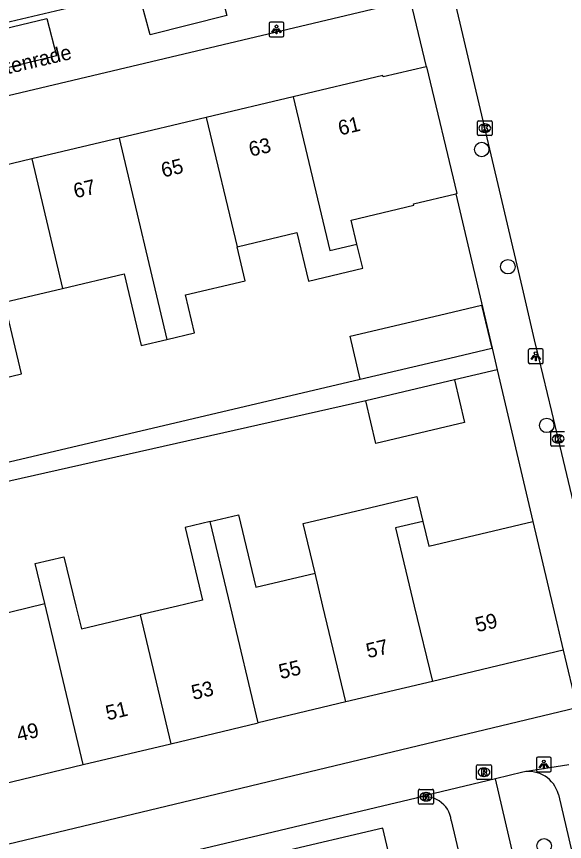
# Model space of a CAD drawing. Extents: x 158038 to 159242, y 380133 to 381214.
# Drawn here: x 158803.8 to 158840.8, y 380734.1 to 380789.8 of the extents above; entities that cross this region are included whole.
import ezdxf

# ---------------------------------------------------------------- set-up
doc = ezdxf.new("R2010")
doc.units = 0
for name, color, linetype in [('IMGEO_Boom', 7, 'Continuous'), ('IMGEO_Kolk', 7, 'Continuous'), ('IMGEO_Lichtpunt', 7, 'Continuous'), ('IMGEO_Openbare_ruimte_label', 7, 'Continuous'), ('IMGEO_Pand', 7, 'Continuous'), ('IMGEO_Pand_nummerreeks', 7, 'Continuous'), ('IMGEO_Rijbaan_lokaal_open', 7, 'Continuous'), ('IMGEO_Rioolput', 7, 'Continuous'), ('IMGEO_Voetpad_open', 7, 'Continuous')]:
    doc.layers.add(name, color=color, linetype=linetype)

msp = doc.modelspace()

# ---------------------------------------------------------------- linework, layer by layer
at = {"layer": 'IMGEO_Boom'}
for centre in [(158835.233, 380780.859), (158836.998, 380772.936), (158839.618, 380762.215), (158839.445, 380733.795)]:
    msp.add_circle(centre, 0.489, dxfattribs=at)
at = {"layer": 'IMGEO_Kolk'}
for p, q in [((158835.013, 380782.805), (158835.865, 380782.805)), ((158834.938, 380781.879), (158834.938, 380782.731)), ((158835.426, 380782.585), (158835.451, 380782.585)), ((158835.939, 380782.731), (158835.939, 380781.879)), ((158835.865, 380781.805), (158835.013, 380781.805)), ((158835.449, 380782.025), (158835.424, 380782.025)), ((158839.893, 380760.879), (158839.893, 380761.731)), ((158839.968, 380761.805), (158840.82, 380761.805)), ((158840.381, 380761.585), (158840.406, 380761.585)), ((158840.404, 380761.025), (158840.379, 380761.025)), ((158840.82, 380760.805), (158839.968, 380760.805)), ((158831.045, 380737.613), (158831.897, 380737.613)), ((158830.97, 380736.687), (158830.97, 380737.539)), ((158831.458, 380737.393), (158831.483, 380737.393)), ((158831.971, 380737.539), (158831.971, 380736.687)), ((158831.897, 380736.613), (158831.045, 380736.613)), ((158831.481, 380736.833), (158831.456, 380736.833))]:
    msp.add_line(p, q, dxfattribs=at)
for points in [[(158835.013, 380782.805), (158835.865, 380782.805)], [(158834.938, 380781.879), (158834.938, 380782.731)], [(158835.259, 380782.505), (158835.382, 380782.505), (158835.382, 380782.354), (158835.512, 380782.505), (158835.676, 380782.505), (158835.53, 380782.354), (158835.683, 380782.105), (158835.531, 380782.105), (158835.446, 380782.269), (158835.382, 380782.202), (158835.382, 380782.105), (158835.259, 380782.105), (158835.259, 380782.505)], [(158835.939, 380782.731), (158835.939, 380781.879)], [(158835.865, 380781.805), (158835.013, 380781.805)], [(158839.893, 380760.879), (158839.893, 380761.731)], [(158839.968, 380761.805), (158840.82, 380761.805)], [(158840.214, 380761.505), (158840.337, 380761.505), (158840.337, 380761.354), (158840.467, 380761.505), (158840.631, 380761.505), (158840.485, 380761.354), (158840.638, 380761.105), (158840.486, 380761.105), (158840.401, 380761.269), (158840.337, 380761.202), (158840.337, 380761.105), (158840.214, 380761.105), (158840.214, 380761.505)], [(158840.82, 380760.805), (158839.968, 380760.805)], [(158831.045, 380737.613), (158831.897, 380737.613)], [(158830.97, 380736.687), (158830.97, 380737.539)], [(158831.291, 380737.313), (158831.414, 380737.313), (158831.414, 380737.162), (158831.544, 380737.313), (158831.708, 380737.313), (158831.562, 380737.162), (158831.715, 380736.913), (158831.563, 380736.913), (158831.478, 380737.077), (158831.414, 380737.01), (158831.414, 380736.913), (158831.291, 380736.913), (158831.291, 380737.313)], [(158831.971, 380737.539), (158831.971, 380736.687)], [(158831.897, 380736.613), (158831.045, 380736.613)]]:
    msp.add_lwpolyline(points, dxfattribs=at)
for centre, start, end in [((158835.015, 380782.729), 91.552, 178.448), ((158835.015, 380782.729), 91.552, 178.448), ((158835.863, 380782.729), 1.552, 88.448), ((158835.863, 380782.729), 1.552, 88.448), ((158835.015, 380781.881), 181.552, 268.448), ((158835.015, 380781.881), 181.552, 268.448), ((158835.863, 380781.881), 271.552, 358.448), ((158835.863, 380781.881), 271.552, 358.448), ((158839.97, 380761.729), 91.552, 178.448), ((158839.97, 380761.729), 91.552, 178.448), ((158839.97, 380760.881), 181.552, 268.448), ((158839.97, 380760.881), 181.552, 268.448), ((158831.047, 380737.537), 91.552, 178.448), ((158831.047, 380737.537), 91.552, 178.448), ((158831.895, 380737.537), 1.552, 88.448), ((158831.895, 380737.537), 1.552, 88.448), ((158831.047, 380736.689), 181.552, 268.448), ((158831.047, 380736.689), 181.552, 268.448), ((158831.895, 380736.689), 271.552, 358.448), ((158831.895, 380736.689), 271.552, 358.448)]:
    msp.add_arc(centre, 0.0765, start, end, dxfattribs=at)
for centre, major_axis, ratio, start_param, end_param in [((158835.425, 380782.305), (-0.387, 0.002), 0.722429, 4.712389, 7.853982), ((158835.45, 380782.305), (-0.39, 0.002), 0.717154, 1.570796, 4.712389), ((158840.38, 380761.305), (-0.387, 0.002), 0.722429, 4.712389, 7.853982), ((158840.405, 380761.305), (-0.39, 0.002), 0.717154, 1.570796, 4.712389), ((158831.457, 380737.113), (-0.387, 0.002), 0.722429, 4.712389, 7.853982), ((158831.482, 380737.113), (-0.39, 0.002), 0.717154, 1.570796, 4.712389)]:
    msp.add_ellipse(centre, major_axis=major_axis, ratio=ratio, start_param=start_param, end_param=end_param, dxfattribs=at)
at = {"layer": 'IMGEO_Lichtpunt'}
for p, q in [((158821.776, 380789.475), (158820.968, 380789.475)), ((158821.776, 380789.475), (158820.968, 380789.475)), ((158820.874, 380789.38), (158820.874, 380788.573)), ((158820.874, 380789.38), (158820.874, 380788.573)), ((158821.87, 380788.573), (158821.87, 380789.38)), ((158821.87, 380788.573), (158821.87, 380789.38)), ((158820.968, 380788.479), (158821.776, 380788.479)), ((158820.968, 380788.479), (158821.776, 380788.479)), ((158838.379, 380767.286), (158838.379, 380766.479)), ((158838.379, 380767.286), (158838.379, 380766.479)), ((158839.281, 380767.381), (158838.473, 380767.381)), ((158839.281, 380767.381), (158838.473, 380767.381)), ((158839.375, 380766.479), (158839.375, 380767.286)), ((158839.375, 380766.479), (158839.375, 380767.286)), ((158838.473, 380766.385), (158839.281, 380766.385)), ((158838.473, 380766.385), (158839.281, 380766.385)), ((158838.928, 380739.694), (158838.928, 380738.887)), ((158838.928, 380739.694), (158838.928, 380738.887)), ((158839.83, 380739.789), (158839.022, 380739.789)), ((158839.83, 380739.789), (158839.022, 380739.789)), ((158839.924, 380738.887), (158839.924, 380739.694)), ((158839.924, 380738.887), (158839.924, 380739.694)), ((158839.022, 380738.793), (158839.83, 380738.793)), ((158839.022, 380738.793), (158839.83, 380738.793))]:
    msp.add_line(p, q, dxfattribs=at)
for points in [[(158821.248, 380789.044), (158821.287, 380789.016), (158821.099, 380788.754), (158821.061, 380788.781), (158821.248, 380789.044)], [(158821.35, 380788.996), (158821.397, 380788.996), (158821.397, 380788.674), (158821.35, 380788.674), (158821.35, 380788.996)], [(158821.46, 380789.016), (158821.498, 380789.043), (158821.685, 380788.781), (158821.646, 380788.753), (158821.46, 380789.016)], [(158838.753, 380766.95), (158838.792, 380766.922), (158838.604, 380766.66), (158838.566, 380766.687), (158838.753, 380766.95)], [(158838.855, 380766.902), (158838.902, 380766.902), (158838.902, 380766.58), (158838.855, 380766.58), (158838.855, 380766.902)], [(158838.965, 380766.922), (158839.003, 380766.949), (158839.19, 380766.687), (158839.151, 380766.659), (158838.965, 380766.922)], [(158839.302, 380739.358), (158839.341, 380739.33), (158839.153, 380739.068), (158839.115, 380739.095), (158839.302, 380739.358)], [(158839.404, 380739.31), (158839.451, 380739.31), (158839.451, 380738.988), (158839.404, 380738.988), (158839.404, 380739.31)], [(158839.514, 380739.33), (158839.552, 380739.357), (158839.739, 380739.095), (158839.7, 380739.067), (158839.514, 380739.33)]]:
    msp.add_lwpolyline(points, dxfattribs=at)
for centre in [(158821.373, 380789.178), (158838.878, 380767.084), (158839.427, 380739.492)]:
    msp.add_circle(centre, 0.0994, dxfattribs=at)
for centre, start, end in [((158820.968, 380789.38), 90, 180), ((158820.968, 380789.38), 90, 180), ((158821.776, 380789.38), 0, 90), ((158821.776, 380789.38), 0, 90), ((158820.968, 380788.573), 180, 270), ((158820.968, 380788.573), 180, 270), ((158821.776, 380788.573), 270, 0), ((158821.776, 380788.573), 270, 360), ((158838.473, 380767.286), 90, 180), ((158838.473, 380767.286), 90, 180), ((158839.281, 380767.286), 0, 90), ((158839.281, 380767.286), 0, 90), ((158838.473, 380766.479), 180, 270), ((158838.473, 380766.479), 180, 270), ((158839.281, 380766.479), 270, 0), ((158839.281, 380766.479), 270, 360), ((158839.022, 380739.694), 90, 180), ((158839.022, 380739.694), 90, 180), ((158839.83, 380739.694), 0, 90), ((158839.83, 380739.694), 0, 90), ((158839.022, 380738.887), 180, 270), ((158839.022, 380738.887), 180, 270), ((158839.83, 380738.887), 270, 0), ((158839.83, 380738.887), 270, 360)]:
    msp.add_arc(centre, 0.0946, start, end, dxfattribs=at)
at = {"layer": 'IMGEO_Pand'}
for points in [[(158831.47, 380786.45), (158828.583, 380785.764), (158828.56, 380785.861), (158822.509, 380784.422)], [(158831.47, 380786.45), (158831.502, 380786.458), (158833.54, 380777.884), (158833.486, 380777.871)], [(158822.509, 380784.422), (158816.636, 380783.026)], [(158822.509, 380784.422), (158824.979, 380774.025), (158826.809, 380774.46)], [(158816.636, 380783.026), (158810.74, 380781.624)], [(158816.636, 380783.026), (158818.712, 380774.289)], [(158810.74, 380781.624), (158804.844, 380780.222)], [(158810.74, 380781.624), (158813.973, 380768.019)], [(158804.844, 380780.222), (158798.948, 380778.82)], [(158804.844, 380780.222), (158806.923, 380771.476)], [(158826.809, 380774.46), (158826.422, 380776.089), (158830.645, 380777.093), (158830.622, 380777.19), (158833.486, 380777.871)], [(158818.712, 380774.289), (158822.757, 380775.251), (158823.54, 380771.961), (158827.196, 380772.831), (158826.809, 380774.46)], [(158813.973, 380768.019), (158815.83, 380768.46), (158815.22, 380771.027), (158819.259, 380771.987), (158818.712, 380774.289)], [(158806.923, 380771.476), (158811.084, 380772.465), (158812.239, 380767.607), (158813.973, 380768.019)], [(158802.177, 380765.234), (158804.149, 380765.703), (158802.999, 380770.543), (158806.923, 380771.476)], [(158827.032, 380765.335), (158826.349, 380768.239), (158832.385, 380769.66), (158835.227, 380770.329), (158835.911, 380767.426)], [(158827.032, 380765.335), (158833.069, 380766.757), (158835.911, 380767.426)], [(158833.399, 380765.289), (158834.077, 380762.411), (158828.074, 380760.997), (158827.397, 380763.876)], [(158833.399, 380765.289), (158827.397, 380763.876)], [(158823.976, 380752.231), (158823.18, 380755.579), (158827.18, 380756.53), (158830.856, 380757.404), (158831.255, 380755.725)], [(158816.897, 380755.715), (158818.812, 380756.171), (158819.975, 380751.28), (158823.976, 380752.231)], [(158816.897, 380755.715), (158815.218, 380755.316), (158816.387, 380750.398), (158814.697, 380750), (158812.16, 380749.403)], [(158820.147, 380742.106), (158818.262, 380750), (158816.897, 380755.715)], [(158831.255, 380755.725), (158829.418, 380755.288), (158830.681, 380750), (158831.897, 380744.912)], [(158831.255, 380755.725), (158831.655, 380754.044), (158838.692, 380755.718)], [(158838.692, 380755.718), (158840.036, 380750), (158840.735, 380747.023)], [(158805.733, 380750.165), (158805.085, 380752.875), (158807.004, 380753.331), (158807.832, 380750), (158808.212, 380748.473), (158812.16, 380749.403)], [(158826.055, 380743.517), (158824.508, 380750), (158823.976, 380752.231)], [(158800.114, 380748.796), (158805.733, 380750.165)], [(158808.331, 380739.284), (158805.733, 380750.165)], [(158812.16, 380749.403), (158814.239, 380740.695)], [(158840.735, 380747.023), (158831.897, 380744.912)], [(158831.897, 380744.912), (158826.055, 380743.517)], [(158826.055, 380743.517), (158820.147, 380742.106)], [(158814.239, 380740.695), (158820.147, 380742.106)], [(158808.331, 380739.284), (158814.239, 380740.695)], [(158802.677, 380737.934), (158802.824, 380737.969), (158808.331, 380739.284)], [(158831.044, 380725.277), (158829.628, 380731.293), (158829.433, 380731.247), (158828.553, 380734.985), (158821.457, 380733.314), (158822.337, 380729.576), (158820.819, 380729.219), (158820.874, 380728.983), (158818.225, 380728.359), (158819.587, 380722.573)]]:
    msp.add_lwpolyline(points, dxfattribs=at)
at = {"layer": 'IMGEO_Rijbaan_lokaal_open'}
msp.add_lwpolyline([(158843.617, 380747.793), (158843.091, 380750), (158839.956, 380763.144), (158839.084, 380766.801), (158838.804, 380767.991), (158837.976, 380771.517), (158833.118, 380792.184), (158829.452, 380807.746)], dxfattribs=at)
at = {"layer": 'IMGEO_Rioolput'}
for p, q in [((158834.96, 380739.269), (158835.812, 380739.269)), ((158834.885, 380738.343), (158834.885, 380739.195)), ((158835.373, 380739.049), (158835.398, 380739.049)), ((158835.886, 380739.195), (158835.886, 380738.343)), ((158835.812, 380738.269), (158834.96, 380738.269)), ((158835.396, 380738.489), (158835.371, 380738.489))]:
    msp.add_line(p, q, dxfattribs=at)
for points in [[(158834.96, 380739.269), (158835.812, 380739.269)], [(158834.885, 380738.343), (158834.885, 380739.195)], [(158835.474, 380738.967), (158835.222, 380738.969), (158835.222, 380738.569)], [(158835.222, 380738.569), (158835.346, 380738.569), (158835.346, 380738.731), (158835.357, 380738.731)], [(158835.4, 380738.888), (158835.346, 380738.888), (158835.346, 380738.807)], [(158835.346, 380738.807), (158835.398, 380738.807)], [(158835.886, 380739.195), (158835.886, 380738.343)], [(158835.812, 380738.269), (158834.96, 380738.269)], [(158835.404, 380738.702), (158835.475, 380738.569), (158835.615, 380738.569), (158835.55, 380738.695)]]:
    msp.add_lwpolyline(points, dxfattribs=at)
for centre, radius, start, end in [((158834.962, 380739.193), 0.0765, 91.552, 178.448), ((158834.962, 380739.193), 0.0765, 91.552, 178.448), ((158835.81, 380739.193), 0.0765, 1.552, 88.448), ((158835.81, 380739.193), 0.0765, 1.552, 88.448), ((158835.356, 380738.678), 0.0533, 26.0293, 88.6989), ((158835.382, 380738.996), 0.19, 274.7715, 282.9687), ((158835.406, 380738.792), 0.0964, 77.0061, 93.1865), ((158835.42, 380738.849), 0.0378, 276.6634, 79.6772), ((158835.473, 380738.857), 0.109, 350.3612, 89.416), ((158835.471, 380738.857), 0.112, 277.5842, 350.9817), ((158835.455, 380738.642), 0.108, 29.5134, 73.7905), ((158834.962, 380738.345), 0.0765, 181.552, 268.448), ((158834.962, 380738.345), 0.0765, 181.552, 268.448), ((158835.81, 380738.345), 0.0765, 271.552, 358.448), ((158835.81, 380738.345), 0.0765, 271.552, 358.448)]:
    msp.add_arc(centre, radius, start, end, dxfattribs=at)
for centre, major_axis, ratio, start_param, end_param in [((158835.372, 380738.769), (-0.387, 0.002), 0.722429, 4.712389, 7.853982), ((158835.397, 380738.769), (-0.39, 0.002), 0.717154, 1.570796, 4.712389)]:
    msp.add_ellipse(centre, major_axis=major_axis, ratio=ratio, start_param=start_param, end_param=end_param, dxfattribs=at)
at = {"layer": 'IMGEO_Voetpad_open'}
for points in [[(158816.635, 380795.315), (158818.024, 380789.924), (158812.847, 380788.609), (158811.371, 380794.032)], [(158809.301, 380793.527), (158809.891, 380791.037), (158801.834, 380789.121), (158801.247, 380791.622)], [(158786.067, 380780.432), (158798.4, 380783.36), (158819.965, 380788.479), (158830.411, 380790.959)], [(158830.411, 380790.959), (158831.47, 380786.45)], [(158798.349, 380787.92), (158805.863, 380789.707), (158806.527, 380787.187), (158799.013, 380785.366), (158798.349, 380787.92)], [(158833.486, 380777.871), (158835.939, 380767.433)], [(158789.187, 380767.311), (158791.638, 380756.998), (158827.032, 380765.335)], [(158835.911, 380767.426), (158835.939, 380767.433)], [(158835.939, 380767.433), (158836.283, 380765.968)], [(158836.283, 380765.968), (158833.399, 380765.289)], [(158836.283, 380765.968), (158838.692, 380755.718)], [(158827.397, 380763.876), (158797.714, 380757.17)], [(158840.735, 380747.023), (158841.648, 380743.139)], [(158797.553, 380732.564), (158841.648, 380743.139)], [(158841.106, 380739.265), (158838.121, 380738.806), (158838.005, 380738.779)], [(158838.005, 380738.779), (158836.162, 380738.319)], [(158836.162, 380738.319), (158830.985, 380737.092), (158830.815, 380737.027)], [(158843.543, 380706.546), (158836.162, 380738.319)], [(158840.407, 380737.267), (158846.918, 380709.328)], [(158830.815, 380737.027), (158808.756, 380731.773), (158809.083, 380730.368)], [(158833.177, 380735.515), (158846.68, 380678.256)]]:
    msp.add_lwpolyline(points, dxfattribs=at)
for centre, radius, start, end in [((158838.404, 380736.749), 2.069, 14.4974, 101.1238), ((158831.374, 380735.3), 1.815, 6.8026, 107.9479)]:
    msp.add_arc(centre, radius, start, end, dxfattribs=at)

# ---------------------------------------------------------------- texts
at = {"layer": 'IMGEO_Openbare_ruimte_label'}
msp.add_text('Imstenrade', height=1, rotation=13.3553, dxfattribs=at).set_placement((158801.107, 380785.444))
at = {"layer": 'IMGEO_Pand_nummerreeks'}
for s, rotation, p in [('61', 13.3728, (158825.665, 380781.801)), ('63', 13.3743, (158819.635, 380780.367)), ('65', 13.3743, (158813.714, 380778.96)), ('67', 13.3743, (158807.794, 380777.552)), ('59', 13.4328, (158834.927, 380748.227)), ('57', 13.4328, (158827.558, 380746.467)), ('55', 13.4328, (158821.659, 380745.058)), ('53', 13.4328, (158815.759, 380743.649)), ('51', 13.4301, (158809.97, 380742.266)), ('49', 13.4301, (158803.96, 380740.831))]:
    msp.add_text(s, height=1, rotation=rotation, dxfattribs=at).set_placement(p)

doc.saveas('drawing.dxf')
